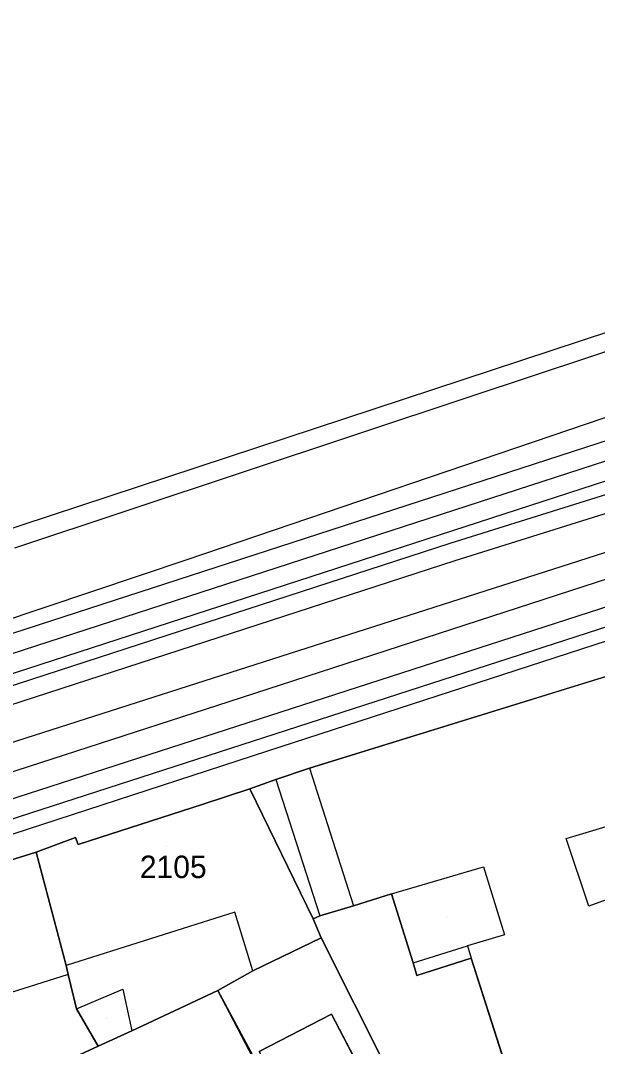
# Model space of a CAD drawing. Extents: x -263423 to -261326, y -1240067 to -1237864.
# Drawn here: x -262701.5 to -262650.1, y -1238765.4 to -1238674.1 of the extents above; entities that cross this region are included whole.
import ezdxf

# ---------------------------------------------------------------- set-up
doc = ezdxf.new("R2010")
doc.units = 0
for name, color, linetype in [('body_kn', 7, 'Continuous'), ('katuz_linie', 7, 'Continuous'), ('kladpar_druhypozemkov', 7, 'Continuous'), ('kladpar_hranice', 7, 'Continuous'), ('kladpar_parcelnecisla', 7, 'Continuous'), ('kladpar_plochy', 7, 'Continuous'), ('tarchy_linie', 7, 'Continuous'), ('zappar_hrandruhpozemk', 7, 'Continuous'), ('zuob_linie', 7, 'Continuous'), ('zuob_plochy', 7, 'Continuous')]:
    doc.layers.add(name, color=color, linetype=linetype)

msp = doc.modelspace()

# ---------------------------------------------------------------- linework, layer by layer
at = {"layer": 'body_kn'}
for p, q in [((-262661.43, -1238707.59), (-262661.43, -1238707.59)), ((-262663.25, -1238720.69), (-262663.25, -1238720.69)), ((-262686.64, -1238722.11), (-262686.64, -1238722.11)), ((-262662.78, -1238722.18), (-262662.78, -1238722.18)), ((-262681.84, -1238734.42), (-262681.84, -1238734.42)), ((-262679.46, -1238739.14), (-262679.46, -1238739.14)), ((-262679.46, -1238739.14), (-262679.46, -1238739.14)), ((-262675.75, -1238740.68), (-262675.75, -1238740.68)), ((-262675.75, -1238740.68), (-262675.75, -1238740.68)), ((-262678.74, -1238741.67), (-262678.74, -1238741.67)), ((-262678.74, -1238741.67), (-262678.74, -1238741.67)), ((-262681.06, -1238742.52), (-262681.06, -1238742.52)), ((-262685.2, -1238743.87), (-262685.2, -1238743.87)), ((-262685.2, -1238743.87), (-262685.2, -1238743.87)), ((-262696.58, -1238746.85), (-262696.58, -1238746.85)), ((-262696.33, -1238747.48), (-262696.33, -1238747.48)), ((-262652.91, -1238746.94), (-262652.91, -1238746.94)), ((-262700.08, -1238748.16), (-262700.08, -1238748.16)), ((-262700.08, -1238748.16), (-262700.08, -1238748.16)), ((-262660.25, -1238749.45), (-262660.25, -1238749.45)), ((-262668.45, -1238751.87), (-262668.45, -1238751.87)), ((-262668.45, -1238751.87), (-262668.45, -1238751.87)), ((-262671.83, -1238752.93), (-262671.83, -1238752.93)), ((-262650.89, -1238752.95), (-262650.89, -1238752.95)), ((-262682.41, -1238753.49), (-262682.41, -1238753.49)), ((-262674.82, -1238753.83), (-262674.82, -1238753.83)), ((-262675.41, -1238754.09), (-262675.41, -1238754.09)), ((-262658.39, -1238755.5), (-262658.39, -1238755.5)), ((-262674.71, -1238755.79), (-262674.71, -1238755.79)), ((-262661.68, -1238756.5), (-262661.68, -1238756.5)), ((-262697.42, -1238758.23), (-262697.42, -1238758.23)), ((-262666.52, -1238758), (-262666.52, -1238758)), ((-262666.52, -1238758), (-262666.52, -1238758)), ((-262661.35, -1238757.6), (-262661.35, -1238757.6)), ((-262697.23, -1238759.05), (-262697.23, -1238759.05)), ((-262697.23, -1238759.05), (-262697.23, -1238759.05)), ((-262680.8, -1238758.72), (-262680.8, -1238758.72)), ((-262680.8, -1238758.72), (-262680.8, -1238758.72)), ((-262666.18, -1238759.13), (-262666.18, -1238759.13)), ((-262692.36, -1238760.36), (-262692.36, -1238760.36)), ((-262683.92, -1238760.48), (-262683.92, -1238760.48)), ((-262696.49, -1238762.11), (-262696.49, -1238762.11)), ((-262696.49, -1238762.11), (-262696.49, -1238762.11)), ((-262673.79, -1238762.58), (-262673.79, -1238762.58)), ((-262691.56, -1238764.05), (-262691.56, -1238764.05)), ((-262694.55, -1238765.43), (-262694.55, -1238765.43))]:
    msp.add_line(p, q, dxfattribs=at)
at = {"layer": 'katuz_linie'}
msp.add_lwpolyline([(-262775.35, -1238736.45), (-262735.27, -1238722.57), (-262742.12, -1238728.6), (-262740.88, -1238732.05), (-262570.12, -1238675.78), (-262559.7, -1238672.35), (-262559.18, -1238672.18), (-262551.01, -1238666.1), (-262548.03, -1238663.88), (-262543.32, -1238660.38), (-262542.42, -1238659.37), (-262541.78, -1238659.66), (-262527.66, -1238655.01), (-262518.2, -1238651.9), (-262515.03, -1238650.85), (-262514.56, -1238650.7), (-262513.25, -1238650.28), (-262493.26, -1238644.42), (-262484.92, -1238641.76), (-262482.32, -1238640.93), (-262469.83, -1238636.93), (-262467.6, -1238636.18), (-262425.26, -1238621.92)], dxfattribs=at)
at = {"layer": 'kladpar_druhypozemkov'}
for p, q in [((-262688.48, -1238747.66), (-262688.48, -1238747.66)), ((-262663.55, -1238753.86), (-262663.55, -1238753.86)), ((-262693.85, -1238762.96), (-262693.85, -1238762.96))]:
    msp.add_line(p, q, dxfattribs=at)
at = {"layer": 'kladpar_hranice'}
for p, q in [((-262675.75, -1238740.68), (-262644.45, -1238731)), ((-262674.71, -1238755.79), (-262650.88, -1238803.13))]:
    msp.add_line(p, q, dxfattribs=at)
for points in [[(-262775.35, -1238736.45), (-262735.27, -1238722.57), (-262742.12, -1238728.6), (-262740.88, -1238732.05), (-262570.12, -1238675.78)], [(-262606.31, -1238719.34), (-262612.65, -1238721.52), (-262639.65, -1238729.52), (-262641.43, -1238730.07), (-262644.45, -1238731), (-262675.75, -1238740.68), (-262678.74, -1238741.67), (-262681.06, -1238742.52), (-262685.2, -1238743.87), (-262696.33, -1238747.48), (-262696.58, -1238746.85), (-262700.08, -1238748.16), (-262714.31, -1238752.58), (-262728.43, -1238757.12), (-262747.43, -1238763.54), (-262763.01, -1238768.84)], [(-262654.45, -1238779.12), (-262661.35, -1238757.6), (-262666.18, -1238759.13), (-262666.52, -1238758), (-262668.45, -1238751.87), (-262671.83, -1238752.93), (-262674.82, -1238753.83), (-262675.41, -1238754.09), (-262681.06, -1238742.52), (-262678.74, -1238741.67), (-262675.75, -1238740.68)], [(-262685.2, -1238743.87), (-262681.06, -1238742.52), (-262675.41, -1238754.09), (-262674.71, -1238755.79), (-262680.8, -1238758.72), (-262683.92, -1238760.48), (-262691.56, -1238764.05), (-262694.55, -1238765.43), (-262696.49, -1238762.11), (-262697.23, -1238759.05), (-262697.42, -1238758.23), (-262700.08, -1238748.16), (-262696.58, -1238746.85), (-262696.33, -1238747.48), (-262685.2, -1238743.87)], [(-262700.08, -1238748.16), (-262697.42, -1238758.23), (-262697.23, -1238759.05), (-262696.49, -1238762.11), (-262694.55, -1238765.43), (-262700.97, -1238768.38), (-262707.91, -1238771.38), (-262708.22, -1238770.62), (-262709.34, -1238767.56), (-262710.83, -1238763.35), (-262714.31, -1238752.58), (-262700.08, -1238748.16)], [(-262650.88, -1238803.13), (-262674.71, -1238755.79), (-262675.41, -1238754.09), (-262674.82, -1238753.83), (-262671.83, -1238752.93), (-262668.45, -1238751.87), (-262666.52, -1238758), (-262666.18, -1238759.13), (-262661.35, -1238757.6), (-262654.45, -1238779.12)], [(-262650.88, -1238803.13), (-262658.22, -1238808.5), (-262668.32, -1238789.4), (-262683.92, -1238760.48), (-262680.8, -1238758.72), (-262674.71, -1238755.79)], [(-262700.97, -1238768.38), (-262694.55, -1238765.43), (-262691.56, -1238764.05), (-262683.92, -1238760.48), (-262668.52, -1238789.97)], [(-262658.22, -1238808.5), (-262658.77, -1238808.82), (-262668.52, -1238789.97), (-262683.92, -1238760.48), (-262668.32, -1238789.4), (-262658.22, -1238808.5)], [(-262663.77, -1238781.73), (-262670.32, -1238785.18), (-262680.22, -1238765.91), (-262673.79, -1238762.58), (-262663.77, -1238781.73)], [(-262673.79, -1238762.58), (-262680.22, -1238765.91), (-262670.32, -1238785.18), (-262663.77, -1238781.73), (-262673.79, -1238762.58)]]:
    msp.add_lwpolyline(points, dxfattribs=at)
at = {"layer": 'kladpar_plochy'}
for p, q in [((-262675.75, -1238740.68), (-262644.45, -1238731)), ((-262678.74, -1238741.67), (-262675.75, -1238740.68)), ((-262681.06, -1238742.52), (-262678.74, -1238741.67)), ((-262675.41, -1238754.09), (-262681.06, -1238742.52)), ((-262668.45, -1238751.87), (-262671.83, -1238752.93)), ((-262671.83, -1238752.93), (-262668.45, -1238751.87)), ((-262666.52, -1238758), (-262668.45, -1238751.87)), ((-262668.45, -1238751.87), (-262666.52, -1238758)), ((-262671.83, -1238752.93), (-262674.82, -1238753.83)), ((-262674.82, -1238753.83), (-262671.83, -1238752.93)), ((-262674.82, -1238753.83), (-262675.41, -1238754.09)), ((-262675.41, -1238754.09), (-262674.82, -1238753.83)), ((-262674.71, -1238755.79), (-262675.41, -1238754.09)), ((-262680.8, -1238758.72), (-262674.71, -1238755.79)), ((-262650.88, -1238803.13), (-262674.71, -1238755.79)), ((-262674.71, -1238755.79), (-262650.88, -1238803.13)), ((-262666.18, -1238759.13), (-262666.52, -1238758)), ((-262666.52, -1238758), (-262666.18, -1238759.13)), ((-262661.35, -1238757.6), (-262666.18, -1238759.13)), ((-262666.18, -1238759.13), (-262661.35, -1238757.6)), ((-262654.45, -1238779.12), (-262661.35, -1238757.6)), ((-262661.35, -1238757.6), (-262654.45, -1238779.12)), ((-262683.92, -1238760.48), (-262680.8, -1238758.72)), ((-262668.32, -1238789.4), (-262683.92, -1238760.48)), ((-262673.79, -1238762.58), (-262680.22, -1238765.91)), ((-262663.77, -1238781.73), (-262673.79, -1238762.58))]:
    msp.add_line(p, q, dxfattribs=at)
for points in [[(-262775.35, -1238736.45), (-262735.27, -1238722.57), (-262742.12, -1238728.6), (-262740.88, -1238732.05), (-262570.12, -1238675.78), (-262559.7, -1238672.35), (-262559.18, -1238672.18), (-262551.01, -1238666.1), (-262548.03, -1238663.88), (-262543.32, -1238660.38), (-262542.42, -1238659.37), (-262541.78, -1238659.66), (-262527.66, -1238655.01), (-262518.2, -1238651.9), (-262515.03, -1238650.85), (-262514.56, -1238650.7), (-262513.25, -1238650.28), (-262493.26, -1238644.42), (-262484.92, -1238641.76), (-262482.32, -1238640.93), (-262469.83, -1238636.93), (-262467.6, -1238636.18), (-262425.26, -1238621.92)], [(-262606.31, -1238719.34), (-262612.65, -1238721.52), (-262639.65, -1238729.52), (-262641.43, -1238730.07), (-262644.45, -1238731), (-262675.75, -1238740.68), (-262678.74, -1238741.67), (-262681.06, -1238742.52), (-262685.2, -1238743.87), (-262696.33, -1238747.48), (-262696.58, -1238746.85), (-262700.08, -1238748.16), (-262714.31, -1238752.58), (-262728.43, -1238757.12), (-262747.43, -1238763.54), (-262763.01, -1238768.84)]]:
    msp.add_lwpolyline(points, dxfattribs=at)
for points in [[(-262685.2, -1238743.87), (-262681.06, -1238742.52), (-262675.41, -1238754.09), (-262674.71, -1238755.79), (-262680.8, -1238758.72), (-262683.92, -1238760.48), (-262691.56, -1238764.05), (-262694.55, -1238765.43), (-262696.49, -1238762.11), (-262697.23, -1238759.05), (-262697.42, -1238758.23), (-262700.08, -1238748.16), (-262696.58, -1238746.85), (-262696.33, -1238747.48)], [(-262700.08, -1238748.16), (-262697.42, -1238758.23), (-262697.23, -1238759.05), (-262696.49, -1238762.11), (-262694.55, -1238765.43), (-262700.97, -1238768.38), (-262707.91, -1238771.38), (-262708.22, -1238770.62), (-262709.34, -1238767.56), (-262710.83, -1238763.35), (-262714.31, -1238752.58)], [(-262710.33, -1238772.51), (-262707.91, -1238771.38), (-262700.97, -1238768.38), (-262694.55, -1238765.43), (-262691.56, -1238764.05), (-262683.92, -1238760.48), (-262668.52, -1238789.97), (-262658.77, -1238808.82), (-262663.57, -1238811.74), (-262668.46, -1238814.7), (-262673.31, -1238817.87), (-262675.23, -1238819.13), (-262683.31, -1238824.42), (-262685.02, -1238825.54), (-262699.71, -1238835.16), (-262713.73, -1238844.16), (-262725.81, -1238830.28), (-262734.56, -1238820.42), (-262740.17, -1238814.09), (-262741.61, -1238811.73), (-262745.93, -1238803.88), (-262752.13, -1238792.32), (-262744.18, -1238788.62), (-262721.78, -1238777.97)], [(-262658.22, -1238808.5), (-262658.77, -1238808.82), (-262668.52, -1238789.97), (-262683.92, -1238760.48), (-262668.32, -1238789.4)], [(-262663.77, -1238781.73), (-262670.32, -1238785.18), (-262680.22, -1238765.91), (-262673.79, -1238762.58)]]:
    msp.add_lwpolyline(points, close=True, dxfattribs=at)
at = {"layer": 'tarchy_linie'}
for points in [[(-262822.74, -1238779.25), (-262789.34, -1238769.25), (-262755.15, -1238752.18), (-262662.78, -1238722.18), (-262575.32, -1238694.81), (-262549.59, -1238684.59), (-262510.76, -1238673.25), (-262446.29, -1238652.03), (-262387.97, -1238633.8), (-262274.41, -1238597.6), (-262267.42, -1238595.28), (-262264.24, -1238594.43)], [(-262821.51, -1238774.65), (-262772.9, -1238761), (-262557.17, -1238691.92), (-262357.83, -1238627.94), (-262278.18, -1238602.08), (-262270.31, -1238598.46), (-262263.92, -1238595.52)], [(-262780.24, -1238755.79), (-262578.22, -1238690.23), (-262541.33, -1238679.48), (-262449.48, -1238649.79), (-262390.82, -1238630.8), (-262301.16, -1238601.86), (-262273.37, -1238605.1), (-262260.92, -1238605.62)], [(-262769.28, -1238765.08), (-262521.73, -1238685.07), (-262422.14, -1238652.96), (-262273.37, -1238605.1)], [(-262421.62, -1238654.58), (-262521.21, -1238686.69), (-262570.33, -1238702.56), (-262568.69, -1238706.42), (-262570.17, -1238706.9), (-262571.48, -1238707.32), (-262573.05, -1238707.82), (-262574.59, -1238703.94), (-262770.18, -1238767.16), (-262771, -1238764.62), (-262773.67, -1238765.37), (-262770.49, -1238772.19)], [(-262779.16, -1238753.65), (-262578.74, -1238688.61)], [(-262777.2, -1238758.05), (-262777.81, -1238756.79), (-262579.17, -1238692.32), (-262578.45, -1238694.15), (-262663.25, -1238720.69), (-262755.74, -1238750.73), (-262757.79, -1238751.75), (-262774.18, -1238757), (-262777.2, -1238758.05)]]:
    msp.add_lwpolyline(points, dxfattribs=at)
at = {"layer": 'zappar_hrandruhpozemk'}
for p, q in [((-262686.64, -1238722.11), (-262629.04, -1238702.54)), ((-262701.98, -1238721.05), (-262661.43, -1238707.59)), ((-262738.33, -1238739.38), (-262686.64, -1238722.11)), ((-262649.04, -1238723.77), (-262681.84, -1238734.42)), ((-262679.46, -1238739.14), (-262646.92, -1238728.55)), ((-262675.75, -1238740.68), (-262671.83, -1238752.93)), ((-262678.74, -1238741.67), (-262674.82, -1238753.83)), ((-262650.89, -1238752.95), (-262652.91, -1238746.94)), ((-262668.45, -1238751.87), (-262660.25, -1238749.45)), ((-262647.31, -1238751.67), (-262650.89, -1238752.95)), ((-262682.41, -1238753.49), (-262697.42, -1238758.23)), ((-262680.8, -1238758.72), (-262682.41, -1238753.49)), ((-262697.23, -1238759.05), (-262710.83, -1238763.35)), ((-262696.49, -1238762.11), (-262692.36, -1238760.36)), ((-262692.36, -1238760.36), (-262691.56, -1238764.05))]:
    msp.add_line(p, q, dxfattribs=at)
for points in [[(-262661.43, -1238707.59), (-262618.39, -1238693.32), (-262579.74, -1238680.61)], [(-262681.84, -1238734.42), (-262713.37, -1238744.63), (-262752.59, -1238757.21), (-262750.72, -1238762.06), (-262702.22, -1238746.55), (-262679.46, -1238739.14)], [(-262652.91, -1238746.94), (-262649.34, -1238745.87), (-262647.87, -1238745.42)], [(-262660.25, -1238749.45), (-262658.39, -1238755.5), (-262661.68, -1238756.5)], [(-262666.52, -1238758), (-262661.68, -1238756.5), (-262661.35, -1238757.6)]]:
    msp.add_lwpolyline(points, dxfattribs=at)
at = {"layer": 'zuob_linie'}
msp.add_lwpolyline([(-262775.35, -1238736.45), (-262735.27, -1238722.57), (-262742.12, -1238728.6), (-262740.88, -1238732.05), (-262570.12, -1238675.78), (-262559.7, -1238672.35), (-262559.18, -1238672.18), (-262551.01, -1238666.1), (-262548.03, -1238663.88), (-262543.32, -1238660.38), (-262542.42, -1238659.37), (-262541.78, -1238659.66), (-262527.66, -1238655.01), (-262518.2, -1238651.9), (-262515.03, -1238650.85), (-262514.56, -1238650.7), (-262513.25, -1238650.28), (-262493.26, -1238644.42), (-262484.92, -1238641.76), (-262482.32, -1238640.93), (-262469.83, -1238636.93), (-262467.6, -1238636.18), (-262425.26, -1238621.92)], dxfattribs=at)
at = {"layer": 'zuob_plochy'}
msp.add_lwpolyline([(-262775.35, -1238736.45), (-262735.27, -1238722.57), (-262742.12, -1238728.6), (-262740.88, -1238732.05), (-262570.12, -1238675.78), (-262559.7, -1238672.35), (-262559.18, -1238672.18), (-262551.01, -1238666.1), (-262548.03, -1238663.88), (-262543.32, -1238660.38), (-262542.42, -1238659.37), (-262541.78, -1238659.66), (-262527.66, -1238655.01), (-262518.2, -1238651.9), (-262515.03, -1238650.85), (-262514.56, -1238650.7), (-262513.25, -1238650.28), (-262493.26, -1238644.42), (-262484.92, -1238641.76), (-262482.32, -1238640.93), (-262469.83, -1238636.93), (-262467.6, -1238636.18), (-262425.26, -1238621.92)], dxfattribs=at)

# ---------------------------------------------------------------- texts
at = {"layer": 'kladpar_parcelnecisla'}
msp.add_text('2105', height=2, dxfattribs=at).set_placement((-262690.854, -1238750.46))

doc.saveas('drawing.dxf')
